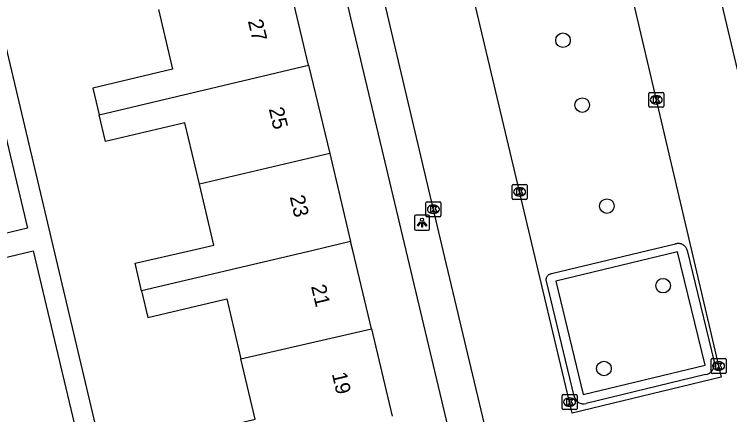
# Model space of a CAD drawing. Extents: x 158038 to 159242, y 380133 to 381214.
# Drawn here: x 158420.18 to 158468.09, y 380739 to 380765.82 of the extents above; entities that cross this region are included whole.
import ezdxf

# ---------------------------------------------------------------- set-up
doc = ezdxf.new("R2010")
doc.units = 0
for name, color, linetype in [('IMGEO_Boom', 7, 'Continuous'), ('IMGEO_Kolk', 7, 'Continuous'), ('IMGEO_Lichtpunt', 7, 'Continuous'), ('IMGEO_Pand', 7, 'Continuous'), ('IMGEO_Pand_nummerreeks', 7, 'Continuous'), ('IMGEO_Rijbaan_lokaal_open', 7, 'Continuous'), ('IMGEO_Voetpad_open', 7, 'Continuous')]:
    doc.layers.add(name, color=color, linetype=linetype)

msp = doc.modelspace()

# ---------------------------------------------------------------- linework, layer by layer
at = {"layer": 'IMGEO_Boom'}
for centre in [(158456.927, 380764.082), (158458.217, 380759.74), (158459.87, 380752.972), (158463.631, 380747.644), (158459.671, 380742.093)]:
    msp.add_circle(centre, 0.489, dxfattribs=at)
at = {"layer": 'IMGEO_Kolk'}
for p, q in [((158462.673, 380759.664), (158462.673, 380760.516)), ((158462.748, 380760.59), (158463.6, 380760.59)), ((158463.674, 380760.516), (158463.674, 380759.664)), ((158463.161, 380760.37), (158463.186, 380760.37)), ((158463.6, 380759.59), (158462.748, 380759.59)), ((158463.184, 380759.81), (158463.159, 380759.81)), ((158453.522, 380753.496), (158453.522, 380754.348)), ((158453.597, 380754.422), (158454.449, 380754.422)), ((158454.01, 380754.202), (158454.035, 380754.202)), ((158454.523, 380754.348), (158454.523, 380753.496)), ((158447.821, 380753.259), (158448.673, 380753.259)), ((158454.449, 380753.422), (158453.597, 380753.422)), ((158454.033, 380753.642), (158454.008, 380753.642)), ((158447.746, 380752.333), (158447.746, 380753.185)), ((158448.234, 380753.039), (158448.259, 380753.039)), ((158448.747, 380753.185), (158448.747, 380752.333)), ((158448.673, 380752.259), (158447.821, 380752.259)), ((158448.257, 380752.479), (158448.232, 380752.479)), ((158466.851, 380741.833), (158466.851, 380742.685)), ((158466.926, 380742.759), (158467.778, 380742.759)), ((158467.852, 380742.685), (158467.852, 380741.833)), ((158467.339, 380742.539), (158467.364, 380742.539)), ((158467.778, 380741.759), (158466.926, 380741.759)), ((158467.362, 380741.979), (158467.337, 380741.979)), ((158456.868, 380739.418), (158456.868, 380740.27)), ((158456.943, 380740.344), (158457.795, 380740.344)), ((158457.869, 380740.27), (158457.869, 380739.418)), ((158457.356, 380740.124), (158457.381, 380740.124)), ((158457.795, 380739.344), (158456.943, 380739.344)), ((158457.379, 380739.564), (158457.354, 380739.564))]:
    msp.add_line(p, q, dxfattribs=at)
for points in [[(158462.673, 380759.664), (158462.673, 380760.516)], [(158462.748, 380760.59), (158463.6, 380760.59)], [(158463.674, 380760.516), (158463.674, 380759.664)], [(158462.994, 380760.29), (158463.117, 380760.29), (158463.117, 380760.139), (158463.247, 380760.29), (158463.411, 380760.29), (158463.265, 380760.139), (158463.418, 380759.89), (158463.266, 380759.89), (158463.181, 380760.054), (158463.117, 380759.987), (158463.117, 380759.89), (158462.994, 380759.89), (158462.994, 380760.29)], [(158463.6, 380759.59), (158462.748, 380759.59)], [(158453.522, 380753.496), (158453.522, 380754.348)], [(158453.597, 380754.422), (158454.449, 380754.422)], [(158454.523, 380754.348), (158454.523, 380753.496)], [(158453.843, 380754.122), (158453.966, 380754.122), (158453.966, 380753.971), (158454.096, 380754.122), (158454.26, 380754.122), (158454.114, 380753.971), (158454.267, 380753.722), (158454.115, 380753.722), (158454.03, 380753.886), (158453.966, 380753.819), (158453.966, 380753.722), (158453.843, 380753.722), (158453.843, 380754.122)], [(158447.821, 380753.259), (158448.673, 380753.259)], [(158454.449, 380753.422), (158453.597, 380753.422)], [(158447.746, 380752.333), (158447.746, 380753.185)], [(158448.067, 380752.959), (158448.19, 380752.959), (158448.19, 380752.808), (158448.32, 380752.959), (158448.484, 380752.959), (158448.338, 380752.808), (158448.491, 380752.559), (158448.339, 380752.559), (158448.254, 380752.723), (158448.19, 380752.656), (158448.19, 380752.559), (158448.067, 380752.559), (158448.067, 380752.959)], [(158448.747, 380753.185), (158448.747, 380752.333)], [(158448.673, 380752.259), (158447.821, 380752.259)], [(158466.851, 380741.833), (158466.851, 380742.685)], [(158466.926, 380742.759), (158467.778, 380742.759)], [(158467.852, 380742.685), (158467.852, 380741.833)], [(158467.172, 380742.459), (158467.295, 380742.459), (158467.295, 380742.308), (158467.425, 380742.459), (158467.589, 380742.459), (158467.443, 380742.308), (158467.596, 380742.059), (158467.444, 380742.059), (158467.359, 380742.223), (158467.295, 380742.156), (158467.295, 380742.059), (158467.172, 380742.059), (158467.172, 380742.459)], [(158467.778, 380741.759), (158466.926, 380741.759)], [(158456.868, 380739.418), (158456.868, 380740.27)], [(158456.943, 380740.344), (158457.795, 380740.344)], [(158457.869, 380740.27), (158457.869, 380739.418)], [(158457.189, 380740.044), (158457.312, 380740.044), (158457.312, 380739.893), (158457.442, 380740.044), (158457.606, 380740.044), (158457.46, 380739.893), (158457.613, 380739.644), (158457.461, 380739.644), (158457.376, 380739.808), (158457.312, 380739.741), (158457.312, 380739.644), (158457.189, 380739.644), (158457.189, 380740.044)], [(158457.795, 380739.344), (158456.943, 380739.344)]]:
    msp.add_lwpolyline(points, dxfattribs=at)
for centre, start, end in [((158462.75, 380760.514), 91.552, 178.448), ((158462.75, 380760.514), 91.552, 178.448), ((158463.598, 380760.514), 1.552, 88.448), ((158463.598, 380760.514), 1.552, 88.448), ((158462.75, 380759.666), 181.552, 268.448), ((158462.75, 380759.666), 181.552, 268.448), ((158463.598, 380759.666), 271.552, 358.448), ((158463.598, 380759.666), 271.552, 358.448), ((158453.599, 380754.346), 91.552, 178.448), ((158453.599, 380754.346), 91.552, 178.448), ((158454.447, 380754.346), 1.552, 88.448), ((158454.447, 380754.346), 1.552, 88.448), ((158447.823, 380753.183), 91.552, 178.448), ((158447.823, 380753.183), 91.552, 178.448), ((158448.671, 380753.183), 1.552, 88.448), ((158448.671, 380753.183), 1.552, 88.448), ((158453.599, 380753.498), 181.552, 268.448), ((158453.599, 380753.498), 181.552, 268.448), ((158454.447, 380753.498), 271.552, 358.448), ((158454.447, 380753.498), 271.552, 358.448), ((158447.823, 380752.335), 181.552, 268.448), ((158447.823, 380752.335), 181.552, 268.448), ((158448.671, 380752.335), 271.552, 358.448), ((158448.671, 380752.335), 271.552, 358.448), ((158466.928, 380742.683), 91.552, 178.448), ((158466.928, 380742.683), 91.552, 178.448), ((158467.776, 380742.683), 1.552, 88.448), ((158467.776, 380742.683), 1.552, 88.448), ((158466.928, 380741.835), 181.552, 268.448), ((158466.928, 380741.835), 181.552, 268.448), ((158467.776, 380741.835), 271.552, 358.448), ((158467.776, 380741.835), 271.552, 358.448), ((158456.945, 380740.268), 91.552, 178.448), ((158456.945, 380740.268), 91.552, 178.448), ((158457.793, 380740.268), 1.552, 88.448), ((158457.793, 380740.268), 1.552, 88.448), ((158456.945, 380739.42), 181.552, 268.448), ((158456.945, 380739.42), 181.552, 268.448), ((158457.793, 380739.42), 271.552, 358.448), ((158457.793, 380739.42), 271.552, 358.448)]:
    msp.add_arc(centre, 0.0765, start, end, dxfattribs=at)
for centre, major_axis, ratio, start_param, end_param in [((158463.16, 380760.09), (-0.387, 0.002), 0.722429, 4.712389, 7.853982), ((158463.185, 380760.09), (-0.39, 0.002), 0.717154, 1.570796, 4.712389), ((158454.009, 380753.922), (-0.387, 0.002), 0.722429, 4.712389, 7.853982), ((158454.034, 380753.922), (-0.39, 0.002), 0.717154, 1.570796, 4.712389), ((158448.233, 380752.759), (-0.387, 0.002), 0.722429, 4.712389, 7.853982), ((158448.258, 380752.759), (-0.39, 0.002), 0.717154, 1.570796, 4.712389), ((158467.338, 380742.259), (-0.387, 0.002), 0.722429, 4.712389, 7.853982), ((158467.363, 380742.259), (-0.39, 0.002), 0.717154, 1.570796, 4.712389), ((158457.355, 380739.844), (-0.387, 0.002), 0.722429, 4.712389, 7.853982), ((158457.38, 380739.844), (-0.39, 0.002), 0.717154, 1.570796, 4.712389)]:
    msp.add_ellipse(centre, major_axis=major_axis, ratio=ratio, start_param=start_param, end_param=end_param, dxfattribs=at)
at = {"layer": 'IMGEO_Lichtpunt'}
for p, q in [((158446.987, 380752.265), (158446.987, 380751.458)), ((158446.987, 380752.265), (158446.987, 380751.458)), ((158447.889, 380752.36), (158447.081, 380752.36)), ((158447.889, 380752.36), (158447.081, 380752.36)), ((158447.983, 380751.458), (158447.983, 380752.265)), ((158447.983, 380751.458), (158447.983, 380752.265)), ((158447.081, 380751.364), (158447.889, 380751.364)), ((158447.081, 380751.364), (158447.889, 380751.364))]:
    msp.add_line(p, q, dxfattribs=at)
for points in [[(158447.361, 380751.929), (158447.4, 380751.901), (158447.212, 380751.639), (158447.174, 380751.666), (158447.361, 380751.929)], [(158447.463, 380751.881), (158447.51, 380751.881), (158447.51, 380751.559), (158447.463, 380751.559), (158447.463, 380751.881)], [(158447.573, 380751.901), (158447.611, 380751.928), (158447.798, 380751.666), (158447.759, 380751.638), (158447.573, 380751.901)]]:
    msp.add_lwpolyline(points, dxfattribs=at)
msp.add_circle((158447.486, 380752.063), 0.0994, dxfattribs=at)
for centre, start, end in [((158447.081, 380752.265), 90, 180), ((158447.081, 380752.265), 90, 180), ((158447.889, 380752.265), 0, 90), ((158447.889, 380752.265), 0, 90), ((158447.081, 380751.458), 180, 270), ((158447.081, 380751.458), 180, 270), ((158447.889, 380751.458), 270, 0), ((158447.889, 380751.458), 270, 360)]:
    msp.add_arc(centre, 0.0946, start, end, dxfattribs=at)
at = {"layer": 'IMGEO_Pand'}
for points in [[(158439.893, 380762.418), (158438.504, 380768.254)], [(158429.827, 380766.152), (158430.781, 380762.143), (158425.437, 380760.872), (158425.86, 380759.096)], [(158425.86, 380759.096), (158439.893, 380762.418)], [(158439.893, 380762.418), (158441.304, 380756.485)], [(158432.573, 380754.445), (158431.594, 380758.561), (158426.287, 380757.299), (158425.86, 380759.096)], [(158441.304, 380756.485), (158432.573, 380754.445)], [(158441.304, 380756.485), (158442.706, 380750.591)], [(158428.703, 380747.294), (158428.264, 380749.15), (158432.013, 380750), (158433.548, 380750.348), (158432.573, 380754.445)], [(158442.706, 380750.591), (158440.197, 380750), (158428.703, 380747.294)], [(158444.097, 380744.746), (158442.847, 380750), (158442.706, 380750.591)], [(158428.703, 380747.294), (158429.123, 380745.518), (158434.407, 380746.767), (158435.358, 380742.748)], [(158435.358, 380742.748), (158444.097, 380744.746)], [(158444.097, 380744.746), (158445.485, 380738.91)], [(158431.543, 380735.635), (158431.112, 380737.457), (158436.318, 380738.689), (158435.358, 380742.748)]]:
    msp.add_lwpolyline(points, dxfattribs=at)
at = {"layer": 'IMGEO_Rijbaan_lokaal_open'}
for points in [[(158474.565, 380737.039), (158471.494, 380750), (158465.25, 380776.353)], [(158465.02, 380682.236), (158448.9, 380750), (158443.849, 380771.419)], [(158467.529, 380741.51), (158457.544, 380739.101), (158454.953, 380750), (158450.858, 380767.228), (158460.961, 380769.536), (158465.539, 380750), (158467.529, 380741.51)]]:
    msp.add_lwpolyline(points, dxfattribs=at)
at = {"layer": 'IMGEO_Voetpad_open'}
for points in [[(158405.723, 380816.031), (158413.505, 380783.317), (158421.072, 380751.503), (158414.898, 380750.03)], [(158436.282, 380792.566), (158446.395, 380750), (158462.621, 380681.705)], [(158439.722, 380685.987), (158432.369, 380717.065), (158430.734, 380716.678), (158414.008, 380787.381)], [(158457.68, 380740.235), (158455.818, 380747.951), (158455.811, 380747.982), (158455.807, 380748.018), (158455.806, 380748.054), (158455.808, 380748.09), (158455.813, 380748.126), (158455.822, 380748.161), (158455.833, 380748.195), (158455.848, 380748.228), (158455.865, 380748.26), (158455.885, 380748.29), (158455.908, 380748.318), (158455.933, 380748.344), (158455.96, 380748.367), (158455.99, 380748.388), (158456.021, 380748.407), (158456.054, 380748.422), (158456.088, 380748.434), (158456.122, 380748.444), (158456.158, 380748.45), (158462.579, 380750), (158464.464, 380750.455), (158464.491, 380750.463), (158464.545, 380750.474), (158464.599, 380750.48), (158464.653, 380750.482), (158464.708, 380750.478), (158464.762, 380750.47), (158464.815, 380750.457), (158464.866, 380750.44), (158464.916, 380750.417), (158464.964, 380750.391), (158465.009, 380750.36), (158465.051, 380750.325), (158465.09, 380750.287), (158465.126, 380750.245), (158465.157, 380750.201), (158465.185, 380750.154), (158465.208, 380750.104), (158465.226, 380750.053), (158465.24, 380750), (158467.043, 380742.53)], [(158412.749, 380747.905), (158421.435, 380749.975), (158428.781, 380719.094), (158429.83, 380714.683), (158431.284, 380715.029), (158438.251, 380685.59)], [(158464.602, 380749.916), (158456.446, 380747.948), (158458.282, 380740.34), (158466.438, 380742.308), (158464.602, 380749.916)], [(158466.465, 380741.687), (158458.473, 380739.759)]]:
    msp.add_lwpolyline(points, dxfattribs=at)
for centre, radius, start, end in [((158466.378, 380742.366), 0.685, 277.2701, 13.8572), ((158458.286, 380740.347), 0.617, 190.4262, 287.625)]:
    msp.add_arc(centre, radius, start, end, dxfattribs=at)

# ---------------------------------------------------------------- texts
at = {"layer": 'IMGEO_Pand_nummerreeks'}
for s, p in [('27', (158435.818, 380765.371)), ('25', (158437.218, 380759.484)), ('23', (158438.619, 380753.597)), ('21', (158440.046, 380747.6)), ('19', (158441.441, 380741.734))]:
    msp.add_text(s, height=1, rotation=283.3824, dxfattribs=at).set_placement(p)

doc.saveas('drawing.dxf')
